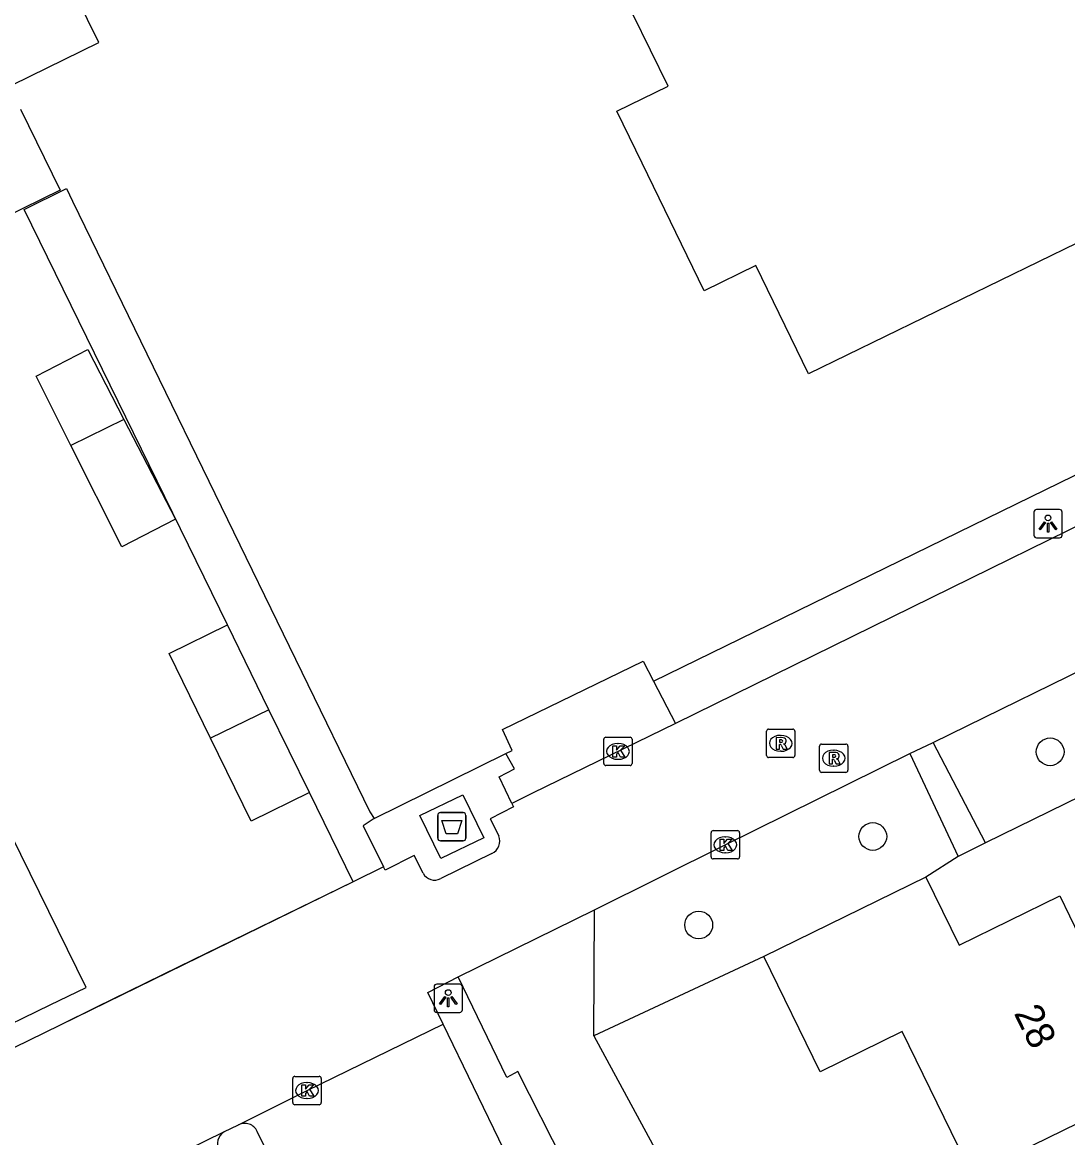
# Model space of a CAD drawing. Extents: x 160457 to 162082, y 388340 to 389736.
# Drawn here: x 161067.98 to 161104.83, y 389076.02 to 389115.31 of the extents above; entities that cross this region are included whole.
import ezdxf

# ---------------------------------------------------------------- set-up
doc = ezdxf.new("R2010")
doc.units = 0
for name, color, linetype in [('IMGEO_Afval_apart_plaats', 7, 'Continuous'), ('IMGEO_Boom', 7, 'Continuous'), ('IMGEO_Groenvoorziening', 7, 'Continuous'), ('IMGEO_Kolk', 7, 'Continuous'), ('IMGEO_Lichtpunt', 7, 'Continuous'), ('IMGEO_Muur', 7, 'Continuous'), ('IMGEO_Pand', 7, 'Continuous'), ('IMGEO_Pand_nummerreeks', 7, 'Continuous'), ('IMGEO_Parkeervlak_open', 7, 'Continuous'), ('IMGEO_Rijbaan_lokaal_open', 7, 'Continuous'), ('IMGEO_Rioolput', 7, 'Continuous'), ('IMGEO_Voetpad_gesloten', 7, 'Continuous'), ('IMGEO_Voetpad_open', 7, 'Continuous')]:
    doc.layers.add(name, color=color, linetype=linetype)

msp = doc.modelspace()

# ---------------------------------------------------------------- linework, layer by layer
at = {"layer": 'IMGEO_Afval_apart_plaats'}
for p, q in [((161082.628, 389086.573), (161082.628, 389087.373)), ((161082.628, 389087.373), (161082.628, 389086.573)), ((161082.728, 389087.473), (161083.518, 389087.473)), ((161083.518, 389087.473), (161082.728, 389087.473)), ((161083.618, 389087.373), (161083.618, 389086.573)), ((161083.618, 389086.573), (161083.618, 389087.373)), ((161083.518, 389086.473), (161082.728, 389086.473)), ((161082.728, 389086.473), (161083.518, 389086.473))]:
    msp.add_line(p, q, dxfattribs=at)
msp.add_lwpolyline([(161082.771, 389087.187), (161083.475, 389087.187), (161083.326, 389086.717), (161082.92, 389086.717), (161082.771, 389087.187)], dxfattribs=at)
for centre, start, end in [((161082.728, 389087.373), 90, 180), ((161082.728, 389087.373), 90, 180), ((161083.518, 389087.373), 0, 90), ((161083.518, 389087.373), 360, 90), ((161082.728, 389086.573), 180, 270), ((161082.728, 389086.573), 180, 270), ((161083.518, 389086.573), 270, 0), ((161083.518, 389086.573), 270, 0)]:
    msp.add_arc(centre, 0.1, start, end, dxfattribs=at)
at = {"layer": 'IMGEO_Boom'}
for centre in [(161104.212, 389089.611), (161097.962, 389086.628), (161091.828, 389083.51)]:
    msp.add_circle(centre, 0.489, dxfattribs=at)
at = {"layer": 'IMGEO_Groenvoorziening'}
for points in [[(161109.785, 389090.248), (161101.931, 389086.41)], [(161100.973, 389085.927), (161099.833, 389085.194)], [(161094.121, 389082.4), (161088.134, 389079.608)]]:
    msp.add_lwpolyline(points, dxfattribs=at)
at = {"layer": 'IMGEO_Kolk'}
for p, q in [((161088.479, 389089.2), (161088.479, 389090.052)), ((161088.554, 389090.126), (161089.406, 389090.126)), ((161089.48, 389090.052), (161089.48, 389089.2)), ((161088.967, 389089.906), (161088.992, 389089.906)), ((161088.99, 389089.346), (161088.965, 389089.346)), ((161089.406, 389089.126), (161088.554, 389089.126)), ((161092.263, 389085.91), (161092.263, 389086.762)), ((161092.338, 389086.836), (161093.19, 389086.836)), ((161092.751, 389086.616), (161092.776, 389086.616)), ((161093.264, 389086.762), (161093.264, 389085.91)), ((161093.19, 389085.836), (161092.338, 389085.836)), ((161092.774, 389086.056), (161092.749, 389086.056)), ((161077.519, 389077.252), (161077.519, 389078.104)), ((161077.594, 389078.178), (161078.446, 389078.178)), ((161078.007, 389077.958), (161078.032, 389077.958)), ((161078.52, 389078.104), (161078.52, 389077.252)), ((161078.446, 389077.178), (161077.594, 389077.178)), ((161078.03, 389077.398), (161078.005, 389077.398))]:
    msp.add_line(p, q, dxfattribs=at)
for points in [[(161088.479, 389089.2), (161088.479, 389090.052)], [(161088.554, 389090.126), (161089.406, 389090.126)], [(161089.48, 389090.052), (161089.48, 389089.2)], [(161088.8, 389089.826), (161088.923, 389089.826), (161088.923, 389089.675), (161089.053, 389089.826), (161089.217, 389089.826), (161089.071, 389089.675), (161089.224, 389089.426), (161089.072, 389089.426), (161088.987, 389089.59), (161088.923, 389089.523), (161088.923, 389089.426), (161088.8, 389089.426), (161088.8, 389089.826)], [(161089.406, 389089.126), (161088.554, 389089.126)], [(161092.263, 389085.91), (161092.263, 389086.762)], [(161092.338, 389086.836), (161093.19, 389086.836)], [(161092.584, 389086.536), (161092.707, 389086.536), (161092.707, 389086.385), (161092.837, 389086.536), (161093.001, 389086.536), (161092.855, 389086.385), (161093.008, 389086.136), (161092.856, 389086.136), (161092.771, 389086.3), (161092.707, 389086.233), (161092.707, 389086.136), (161092.584, 389086.136), (161092.584, 389086.536)], [(161093.264, 389086.762), (161093.264, 389085.91)], [(161093.19, 389085.836), (161092.338, 389085.836)], [(161077.519, 389077.252), (161077.519, 389078.104)], [(161077.594, 389078.178), (161078.446, 389078.178)], [(161077.84, 389077.878), (161077.963, 389077.878), (161077.963, 389077.727), (161078.093, 389077.878), (161078.257, 389077.878), (161078.111, 389077.727), (161078.264, 389077.478), (161078.112, 389077.478), (161078.027, 389077.642), (161077.963, 389077.575), (161077.963, 389077.478), (161077.84, 389077.478), (161077.84, 389077.878)], [(161078.52, 389078.104), (161078.52, 389077.252)], [(161078.446, 389077.178), (161077.594, 389077.178)]]:
    msp.add_lwpolyline(points, dxfattribs=at)
for centre, start, end in [((161088.556, 389090.05), 91.552, 178.448), ((161088.556, 389090.05), 91.552, 178.448), ((161089.404, 389090.05), 1.552, 88.448), ((161089.404, 389090.05), 1.552, 88.448), ((161088.556, 389089.202), 181.552, 268.448), ((161088.556, 389089.202), 181.552, 268.448), ((161089.404, 389089.202), 271.552, 358.448), ((161089.404, 389089.202), 271.552, 358.448), ((161092.34, 389086.76), 91.552, 178.448), ((161092.34, 389086.76), 91.552, 178.448), ((161093.188, 389086.76), 1.552, 88.448), ((161093.188, 389086.76), 1.552, 88.448), ((161092.34, 389085.912), 181.552, 268.448), ((161092.34, 389085.912), 181.552, 268.448), ((161093.188, 389085.912), 271.552, 358.448), ((161093.188, 389085.912), 271.552, 358.448), ((161077.596, 389078.102), 91.552, 178.448), ((161077.596, 389078.102), 91.552, 178.448), ((161078.444, 389078.102), 1.552, 88.448), ((161078.444, 389078.102), 1.552, 88.448), ((161077.596, 389077.254), 181.552, 268.448), ((161077.596, 389077.254), 181.552, 268.448), ((161078.444, 389077.254), 271.552, 358.448), ((161078.444, 389077.254), 271.552, 358.448)]:
    msp.add_arc(centre, 0.0765, start, end, dxfattribs=at)
for centre, major_axis, ratio, start_param, end_param in [((161088.966, 389089.626), (-0.387, 0.002), 0.722429, 4.712389, 7.853982), ((161088.991, 389089.626), (-0.39, 0.002), 0.717154, 1.570796, 4.712389), ((161092.75, 389086.336), (-0.387, 0.002), 0.722429, 4.712389, 7.853982), ((161092.775, 389086.336), (-0.39, 0.002), 0.717154, 1.570796, 4.712389), ((161078.006, 389077.678), (-0.387, 0.002), 0.722429, 4.712389, 7.853982), ((161078.031, 389077.678), (-0.39, 0.002), 0.717154, 1.570796, 4.712389)]:
    msp.add_ellipse(centre, major_axis=major_axis, ratio=ratio, start_param=start_param, end_param=end_param, dxfattribs=at)
at = {"layer": 'IMGEO_Lichtpunt'}
for p, q in [((161103.64, 389098.053), (161103.64, 389097.246)), ((161103.64, 389098.053), (161103.64, 389097.246)), ((161104.542, 389098.148), (161103.734, 389098.148)), ((161104.542, 389098.148), (161103.734, 389098.148)), ((161104.636, 389097.246), (161104.636, 389098.053)), ((161104.636, 389097.246), (161104.636, 389098.053)), ((161103.734, 389097.152), (161104.542, 389097.152)), ((161103.734, 389097.152), (161104.542, 389097.152)), ((161083.401, 389081.426), (161082.593, 389081.426)), ((161083.401, 389081.426), (161082.593, 389081.426)), ((161082.499, 389081.331), (161082.499, 389080.524)), ((161082.499, 389081.331), (161082.499, 389080.524)), ((161083.495, 389080.524), (161083.495, 389081.331)), ((161083.495, 389080.524), (161083.495, 389081.331)), ((161082.593, 389080.43), (161083.401, 389080.43)), ((161082.593, 389080.43), (161083.401, 389080.43))]:
    msp.add_line(p, q, dxfattribs=at)
for points in [[(161104.014, 389097.717), (161104.053, 389097.689), (161103.865, 389097.427), (161103.827, 389097.454), (161104.014, 389097.717)], [(161104.116, 389097.669), (161104.163, 389097.669), (161104.163, 389097.347), (161104.116, 389097.347), (161104.116, 389097.669)], [(161104.226, 389097.689), (161104.264, 389097.716), (161104.451, 389097.454), (161104.412, 389097.426), (161104.226, 389097.689)], [(161082.873, 389080.995), (161082.912, 389080.967), (161082.724, 389080.705), (161082.686, 389080.732), (161082.873, 389080.995)], [(161082.975, 389080.947), (161083.022, 389080.947), (161083.022, 389080.625), (161082.975, 389080.625), (161082.975, 389080.947)], [(161083.085, 389080.967), (161083.123, 389080.994), (161083.31, 389080.732), (161083.271, 389080.704), (161083.085, 389080.967)]]:
    msp.add_lwpolyline(points, dxfattribs=at)
for centre in [(161104.139, 389097.851), (161082.998, 389081.129)]:
    msp.add_circle(centre, 0.0994, dxfattribs=at)
for centre, start, end in [((161103.734, 389098.053), 90, 180), ((161103.734, 389098.053), 90, 180), ((161104.542, 389098.053), 0, 90), ((161104.542, 389098.053), 0, 90), ((161103.734, 389097.246), 180, 270), ((161103.734, 389097.246), 180, 270), ((161104.542, 389097.246), 270, 0), ((161104.542, 389097.246), 270, 360), ((161082.593, 389081.331), 90, 180), ((161082.593, 389081.331), 90, 180), ((161083.401, 389081.331), 0, 90), ((161083.401, 389081.331), 0, 90), ((161082.593, 389080.524), 180, 270), ((161082.593, 389080.524), 180, 270), ((161083.401, 389080.524), 270, 0), ((161083.401, 389080.524), 270, 360)]:
    msp.add_arc(centre, 0.0946, start, end, dxfattribs=at)
at = {"layer": 'IMGEO_Muur'}
msp.add_lwpolyline([(161079.644, 389085.035), (161069.314, 389079.983)], dxfattribs=at)
at = {"layer": 'IMGEO_Pand'}
for points in [[(161064.743, 389119.022), (161067.638, 389113.105), (161070.683, 389114.595), (161069.101, 389117.828), (161104.665, 389135.227), (161103.352, 389137.911)], [(161088.94, 389112.182), (161090.746, 389113.062), (161088.886, 389116.88), (161098.32, 389121.475), (161097.173, 389123.829), (161102.974, 389126.655), (161107.469, 389128.844), (161108.607, 389126.509), (161118.04, 389131.104), (161119.9, 389127.285), (161121.706, 389128.165), (161124.796, 389121.838), (161122.987, 389120.957), (161124.854, 389117.122), (161115.411, 389112.523), (161115.84, 389111.641), (161105.578, 389106.644), (161105.148, 389107.526), (161095.696, 389102.923), (161093.836, 389106.741), (161092.021, 389105.857), (161089.831, 389110.353), (161088.94, 389112.182)], [(161067.921, 389112.25), (161069.322, 389109.396), (161067.353, 389108.43), (161065.952, 389111.284)], [(161069.7, 389100.4), (161068.472, 389102.843), (161070.289, 389103.784), (161071.568, 389101.314)], [(161071.568, 389101.314), (161073.384, 389097.81), (161071.494, 389096.831), (161069.7, 389100.4)], [(161071.568, 389101.314), (161069.7, 389100.4)], [(161074.619, 389090.09), (161073.157, 389093.077), (161075.214, 389094.084)], [(161076.677, 389091.095), (161075.214, 389094.084)], [(161076.677, 389091.095), (161074.619, 389090.09)], [(161078.105, 389088.179), (161076.677, 389091.095)], [(161078.105, 389088.179), (161076.048, 389087.172), (161074.619, 389090.09)], [(161058.695, 389082.318), (161058.804, 389082.095), (161059.865, 389079.928), (161060.207, 389079.229), (161058.41, 389078.35), (161059.514, 389076.095), (161068.965, 389080.697), (161070.231, 389081.313), (161067.606, 389086.667)], [(161099.833, 389085.194), (161094.121, 389082.4)], [(161099.833, 389085.194), (161101.002, 389082.804), (161104.549, 389084.54), (161105.239, 389083.131), (161107.851, 389084.409), (161110.448, 389079.103), (161107.834, 389077.824)], [(161102.044, 389074.992), (161101.46, 389074.706), (161098.992, 389079.752), (161096.107, 389078.34), (161094.121, 389082.4)], [(161102.044, 389074.992), (161107.834, 389077.824)]]:
    msp.add_lwpolyline(points, dxfattribs=at)
at = {"layer": 'IMGEO_Parkeervlak_open'}
msp.add_lwpolyline([(161076.673, 389075.397), (161076.263, 389076.239)], dxfattribs=at)
for centre, radius, start, end in [((161075.821, 389076.036), 0.487, 24.7158, 116.2309), ((161075.361, 389075.802), 0.498, 122.3959, 208.4263)]:
    msp.add_arc(centre, radius, start, end, dxfattribs=at)
at = {"layer": 'IMGEO_Rijbaan_lokaal_open'}
for points in [[(161115.243, 389102.513), (161091.002, 389090.613)], [(161100.095, 389089.941), (161106.659, 389093.161), (161107.236, 389093.419), (161108.042, 389093.728)], [(161091.002, 389090.613), (161085.968, 389088.157), (161085.237, 389087.795)], [(161099.265, 389089.548), (161100.095, 389089.941)], [(161088.148, 389084.04), (161092.764, 389086.337), (161099.265, 389089.548)], [(161085.237, 389087.795), (161085.294, 389087.676), (161084.478, 389087.249), (161084.785, 389086.649)], [(161082.115, 389085.336), (161081.802, 389085.958), (161080.772, 389085.447), (161080.717, 389085.559)], [(161084.536, 389086.023), (161082.734, 389085.144)], [(161080.717, 389085.559), (161079.644, 389085.035)], [(161079.644, 389085.035), (161073.503, 389082.032), (161070.58, 389080.602), (161069.314, 389079.983), (161059.458, 389075.163), (161059.697, 389074.675)], [(161083.348, 389081.689), (161088.148, 389084.04)], [(161082.817, 389080.021), (161082.275, 389081.137), (161083.348, 389081.689)], [(161075.606, 389076.472), (161078.02, 389077.68), (161082.817, 389080.021)], [(161075.094, 389076.222), (161075.606, 389076.472)], [(161067.5, 389072.505), (161075.094, 389076.222)]]:
    msp.add_lwpolyline(points, dxfattribs=at)
for centre, radius, start, end in [((161084.299, 389086.48), 0.514, 297.4051, 19.2132), ((161082.521, 389085.55), 0.459, 207.8483, 297.6862)]:
    msp.add_arc(centre, radius, start, end, dxfattribs=at)
at = {"layer": 'IMGEO_Rioolput'}
for p, q in [((161094.216, 389089.484), (161094.216, 389090.336)), ((161094.291, 389090.41), (161095.143, 389090.41)), ((161094.704, 389090.19), (161094.729, 389090.19)), ((161095.217, 389090.336), (161095.217, 389089.484)), ((161096.083, 389088.959), (161096.083, 389089.811)), ((161096.158, 389089.885), (161097.01, 389089.885)), ((161096.571, 389089.665), (161096.596, 389089.665)), ((161097.084, 389089.811), (161097.084, 389088.959)), ((161095.143, 389089.41), (161094.291, 389089.41)), ((161094.727, 389089.63), (161094.702, 389089.63)), ((161097.01, 389088.885), (161096.158, 389088.885)), ((161096.594, 389089.105), (161096.569, 389089.105))]:
    msp.add_line(p, q, dxfattribs=at)
for points in [[(161094.216, 389089.484), (161094.216, 389090.336)], [(161094.291, 389090.41), (161095.143, 389090.41)], [(161094.805, 389090.108), (161094.553, 389090.11), (161094.553, 389089.71)], [(161095.217, 389090.336), (161095.217, 389089.484)], [(161094.553, 389089.71), (161094.677, 389089.71), (161094.677, 389089.872), (161094.688, 389089.872)], [(161094.731, 389090.029), (161094.677, 389090.029), (161094.677, 389089.948)], [(161094.677, 389089.948), (161094.729, 389089.948)], [(161094.735, 389089.843), (161094.806, 389089.71), (161094.946, 389089.71), (161094.881, 389089.836)], [(161096.083, 389088.959), (161096.083, 389089.811)], [(161096.158, 389089.885), (161097.01, 389089.885)], [(161097.084, 389089.811), (161097.084, 389088.959)], [(161095.143, 389089.41), (161094.291, 389089.41)], [(161096.672, 389089.583), (161096.42, 389089.585), (161096.42, 389089.185)], [(161096.42, 389089.185), (161096.544, 389089.185), (161096.544, 389089.347), (161096.555, 389089.347)], [(161096.598, 389089.504), (161096.544, 389089.504), (161096.544, 389089.423)], [(161096.544, 389089.423), (161096.596, 389089.423)], [(161096.602, 389089.318), (161096.673, 389089.185), (161096.813, 389089.185), (161096.748, 389089.311)], [(161097.01, 389088.885), (161096.158, 389088.885)]]:
    msp.add_lwpolyline(points, dxfattribs=at)
for centre, radius, start, end in [((161094.293, 389090.334), 0.0765, 91.552, 178.448), ((161094.293, 389090.334), 0.0765, 91.552, 178.448), ((161094.804, 389089.998), 0.109, 350.3612, 89.416), ((161095.141, 389090.334), 0.0765, 1.552, 88.448), ((161095.141, 389090.334), 0.0765, 1.552, 88.448), ((161094.687, 389089.819), 0.0533, 26.0293, 88.6989), ((161094.713, 389090.137), 0.19, 274.7715, 282.9687), ((161094.737, 389089.933), 0.0964, 77.0061, 93.1865), ((161094.751, 389089.99), 0.0378, 276.6634, 79.6772), ((161094.802, 389089.998), 0.112, 277.5842, 350.9817), ((161094.786, 389089.783), 0.108, 29.5134, 73.7905), ((161096.16, 389089.809), 0.0765, 91.552, 178.448), ((161096.16, 389089.809), 0.0765, 91.552, 178.448), ((161097.008, 389089.809), 0.0765, 1.552, 88.448), ((161097.008, 389089.809), 0.0765, 1.552, 88.448), ((161094.293, 389089.486), 0.0765, 181.552, 268.448), ((161094.293, 389089.486), 0.0765, 181.552, 268.448), ((161095.141, 389089.486), 0.0765, 271.552, 358.448), ((161095.141, 389089.486), 0.0765, 271.552, 358.448), ((161096.554, 389089.294), 0.0533, 26.0293, 88.6989), ((161096.58, 389089.612), 0.19, 274.7715, 282.9687), ((161096.604, 389089.408), 0.0964, 77.0061, 93.1865), ((161096.618, 389089.465), 0.0378, 276.6634, 79.6772), ((161096.671, 389089.473), 0.109, 350.3612, 89.416), ((161096.669, 389089.473), 0.112, 277.5842, 350.9817), ((161096.653, 389089.258), 0.108, 29.5134, 73.7905), ((161096.16, 389088.961), 0.0765, 181.552, 268.448), ((161096.16, 389088.961), 0.0765, 181.552, 268.448), ((161097.008, 389088.961), 0.0765, 271.552, 358.448), ((161097.008, 389088.961), 0.0765, 271.552, 358.448)]:
    msp.add_arc(centre, radius, start, end, dxfattribs=at)
for centre, major_axis, ratio, start_param, end_param in [((161094.703, 389089.91), (-0.387, 0.002), 0.722429, 4.712389, 7.853982), ((161094.728, 389089.91), (-0.39, 0.002), 0.717154, 1.570796, 4.712389), ((161096.57, 389089.385), (-0.387, 0.002), 0.722429, 4.712389, 7.853982), ((161096.595, 389089.385), (-0.39, 0.002), 0.717154, 1.570796, 4.712389)]:
    msp.add_ellipse(centre, major_axis=major_axis, ratio=ratio, start_param=start_param, end_param=end_param, dxfattribs=at)
at = {"layer": 'IMGEO_Voetpad_gesloten'}
msp.add_lwpolyline([(161082.735, 389085.847), (161081.998, 389087.362), (161083.51, 389088.098), (161084.247, 389086.583), (161082.735, 389085.847)], dxfattribs=at)
at = {"layer": 'IMGEO_Voetpad_open'}
for points in [[(161090.238, 389092.103), (161130.107, 389111.567)], [(161075.214, 389094.084), (161068.049, 389108.719), (161069.545, 389109.46), (161069.754, 389109.016), (161080.239, 389087.502), (161080.391, 389087.26)], [(161085.022, 389089.548), (161085.249, 389089.66), (161084.914, 389090.4), (161089.865, 389092.804), (161090.238, 389092.103)], [(161090.238, 389092.103), (161091.002, 389090.613)], [(161101.931, 389086.41), (161100.095, 389089.941)], [(161080.391, 389087.26), (161085.022, 389089.548)], [(161085.237, 389087.795), (161084.787, 389088.733), (161085.332, 389089.008), (161085.022, 389089.548)], [(161099.265, 389089.548), (161100.973, 389085.927)], [(161079.644, 389085.035), (161078.105, 389088.179)], [(161080.391, 389087.26), (161080.003, 389087.007), (161080.717, 389085.559)], [(161101.931, 389086.41), (161100.973, 389085.927)], [(161088.134, 389079.608), (161088.148, 389084.04)], [(161087.086, 389075.125), (161085.448, 389078.343), (161085.065, 389078.14), (161083.348, 389081.689)], [(161076.673, 389075.397), (161078.194, 389072.303), (161084.957, 389075.598), (161082.817, 389080.021)], [(161088.134, 389079.608), (161090.499, 389075.223)]]:
    msp.add_lwpolyline(points, dxfattribs=at)

# ---------------------------------------------------------------- texts
at = {"layer": 'IMGEO_Pand_nummerreeks'}
msp.add_text('28', height=1, rotation=296.0694, dxfattribs=at).set_placement((161102.922, 389080.404))

doc.saveas('drawing.dxf')
